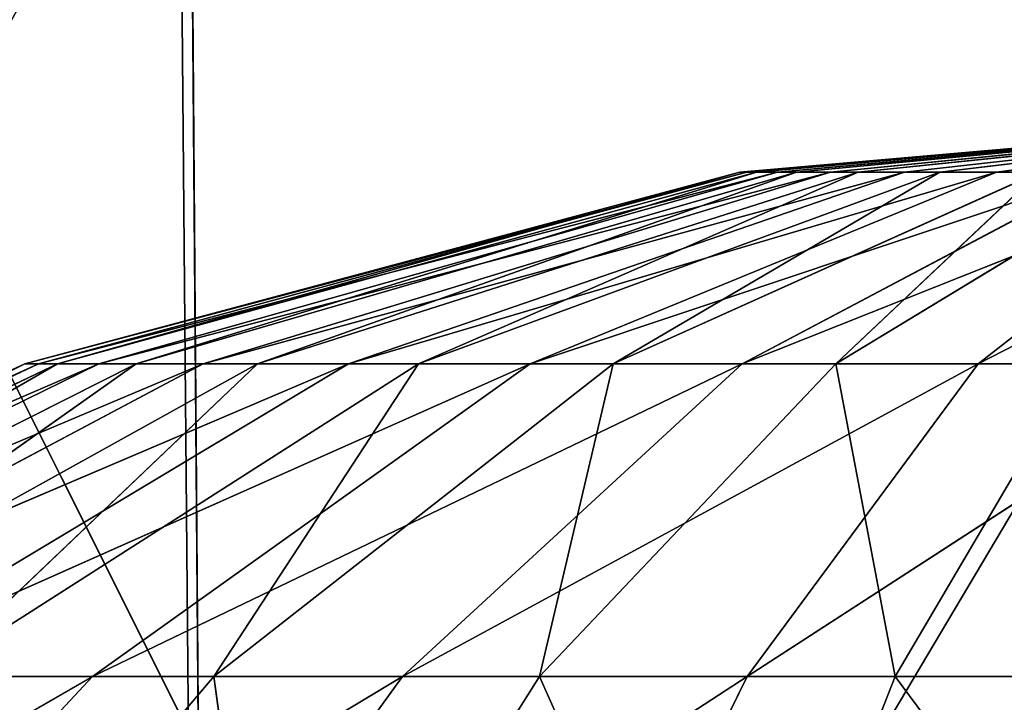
# Model space of a CAD drawing. Extents: x 382 to 531, y 0 to 277.
# Tile 355 of 656: x 453.77 to 455.77, y 79.59 to 80.98. Entities that reach past the tile are written whole.
import ezdxf

# ---------------------------------------------------------------- set-up
doc = ezdxf.new("R2010")
doc.units = 0
doc.header["$LTSCALE"] = 25.4
doc.layers.get('0').update_dxf_attribs({"color": 13, "linetype": 'CONTINUOUS'})

# ---------------------------------------------------------------- blocks, each defined once
blk = doc.blocks.new('NEWPORT-I-KINKIET-8157_STL')
at = {"color": 7}
for p, q in [((-44.1374, 92.0878, 197.5411), (-46.633, 90.6903, 192.5568)), ((-44.1374, 92.0878, 197.5411), (-46.633, 90.6903, 192.5568)), ((-44.1374, 92.0878, 197.5411), (-44.1757, 91.4927, 192.4683)), ((-44.1374, 92.0878, 197.5411), (-44.1757, 91.4927, 192.4683)), ((-44.1757, 64.4143, 195.434), (-44.1374, 65.6962, 199.8378)), ((-44.1757, 64.4143, 195.434), (-44.1374, 65.6962, 199.8378)), ((-44.1374, 65.6962, 199.8378), (-41.5382, 64.1334, 195.4648)), ((-44.1374, 65.6962, 199.8378), (-41.5382, 64.1334, 195.4648))]:
    blk.add_line(p, q, dxfattribs=at)
at = {"color": 250}
for p, q in [((-42.7217, -21.2149, 197.3892), (-42.0819, -19.8423, 198.2515)), ((-42.7217, -21.2149, 197.3892), (-42.0819, -19.8423, 198.2515)), ((-43.4443, -21.493, 197.3892), (-43.0599, -20.0282, 198.2515)), ((-43.4443, -21.493, 197.3892), (-43.0599, -20.0282, 198.2515)), ((-43.0599, -20.0282, 198.2515), (-42.7217, -21.2149, 197.3892)), ((-43.0599, -20.0282, 198.2515), (-42.7217, -21.2149, 197.3892)), ((-44.1056, -21.8956, 197.3892), (-43.9889, -20.3857, 198.2515)), ((-44.1056, -21.8956, 197.3892), (-43.9889, -20.3857, 198.2515)), ((-43.9889, -20.3857, 198.2515), (-43.4443, -21.493, 197.3892)), ((-43.9889, -20.3857, 198.2515), (-43.4443, -21.493, 197.3892)), ((-44.8392, -20.9034, 198.2515), (-44.1056, -21.8956, 197.3892)), ((-44.8392, -20.9034, 198.2515), (-44.1056, -21.8956, 197.3892)), ((-42.7217, -21.2149, 197.3892), (-41.9611, -21.0703, 197.3892)), ((-42.7217, -21.2149, 197.3892), (-41.9611, -21.0703, 197.3892)), ((-43.4443, -21.493, 197.3892), (-42.7217, -21.2149, 197.3892)), ((-43.4443, -21.493, 197.3892), (-42.7217, -21.2149, 197.3892)), ((-42.8419, -22.7177, 196.754), (-42.7217, -21.2149, 197.3892)), ((-42.8419, -22.7177, 196.754), (-42.7217, -21.2149, 197.3892)), ((-42.7217, -21.2149, 197.3892), (-42.3477, -22.5275, 196.754)), ((-42.7217, -21.2149, 197.3892), (-42.3477, -22.5275, 196.754)), ((-44.1056, -21.8956, 197.3892), (-43.4443, -21.493, 197.3892)), ((-44.1056, -21.8956, 197.3892), (-43.4443, -21.493, 197.3892)), ((-43.2943, -22.9931, 196.754), (-43.4443, -21.493, 197.3892)), ((-43.4443, -21.493, 197.3892), (-42.8419, -22.7177, 196.754)), ((-43.2943, -22.9931, 196.754), (-43.4443, -21.493, 197.3892)), ((-43.4443, -21.493, 197.3892), (-42.8419, -22.7177, 196.754)), ((-44.6845, -22.4099, 197.3892), (-44.1056, -21.8956, 197.3892)), ((-44.6845, -22.4099, 197.3892), (-44.1056, -21.8956, 197.3892)), ((-43.6902, -23.3448, 196.754), (-44.1056, -21.8956, 197.3892)), ((-44.1056, -21.8956, 197.3892), (-43.2943, -22.9931, 196.754)), ((-43.6902, -23.3448, 196.754), (-44.1056, -21.8956, 197.3892)), ((-44.1056, -21.8956, 197.3892), (-43.2943, -22.9931, 196.754)), ((-44.0169, -23.7616, 196.754), (-44.6845, -22.4099, 197.3892)), ((-44.6845, -22.4099, 197.3892), (-43.6902, -23.3448, 196.754)), ((-44.0169, -23.7616, 196.754), (-44.6845, -22.4099, 197.3892)), ((-44.6845, -22.4099, 197.3892), (-43.6902, -23.3448, 196.754)), ((-42.8419, -22.7177, 196.754), (-42.3477, -22.5275, 196.754)), ((-42.8419, -22.7177, 196.754), (-42.3477, -22.5275, 196.754)), ((-43.2943, -22.9931, 196.754), (-42.8419, -22.7177, 196.754)), ((-43.2943, -22.9931, 196.754), (-42.8419, -22.7177, 196.754)), ((-42.4297, -24.1625, 196.3649), (-42.8419, -22.7177, 196.754)), ((-42.8419, -22.7177, 196.754), (-42.2001, -24.0226, 196.3649)), ((-42.4297, -24.1625, 196.3649), (-42.8419, -22.7177, 196.754)), ((-42.8419, -22.7177, 196.754), (-42.2001, -24.0226, 196.3649)), ((-43.6902, -23.3448, 196.754), (-43.2943, -22.9931, 196.754)), ((-43.6902, -23.3448, 196.754), (-43.2943, -22.9931, 196.754)), ((-42.6307, -24.341, 196.3649), (-43.2943, -22.9931, 196.754)), ((-43.2943, -22.9931, 196.754), (-42.4297, -24.1625, 196.3649)), ((-42.6307, -24.341, 196.3649), (-43.2943, -22.9931, 196.754)), ((-43.2943, -22.9931, 196.754), (-42.4297, -24.1625, 196.3649)), ((-44.264, -24.23, 196.754), (-45.1622, -23.0192, 197.3892)), ((-45.1622, -23.0192, 197.3892), (-44.0169, -23.7616, 196.754)), ((-45.1622, -23.0192, 197.3892), (-44.0169, -23.7616, 196.754)), ((-44.264, -24.23, 196.754), (-45.1622, -23.0192, 197.3892)), ((-44.0169, -23.7616, 196.754), (-43.6902, -23.3448, 196.754)), ((-44.0169, -23.7616, 196.754), (-43.6902, -23.3448, 196.754)), ((-42.7966, -24.5526, 196.3649), (-43.6902, -23.3448, 196.754)), ((-43.6902, -23.3448, 196.754), (-42.6307, -24.341, 196.3649)), ((-42.7966, -24.5526, 196.3649), (-43.6902, -23.3448, 196.754)), ((-43.6902, -23.3448, 196.754), (-42.6307, -24.341, 196.3649)), ((-45.5234, -23.7041, 197.3892), (-44.4234, -24.735, 196.754)), ((-45.5234, -23.7041, 197.3892), (-44.4234, -24.735, 196.754)), ((-45.5234, -23.7041, 197.3892), (-44.264, -24.23, 196.754)), ((-45.5234, -23.7041, 197.3892), (-44.264, -24.23, 196.754)), ((-44.264, -24.23, 196.754), (-44.0169, -23.7616, 196.754)), ((-44.264, -24.23, 196.754), (-44.0169, -23.7616, 196.754)), ((-42.922, -24.7904, 196.3649), (-44.0169, -23.7616, 196.754)), ((-44.0169, -23.7616, 196.754), (-42.7966, -24.5526, 196.3649)), ((-42.922, -24.7904, 196.3649), (-44.0169, -23.7616, 196.754)), ((-44.0169, -23.7616, 196.754), (-42.7966, -24.5526, 196.3649)), ((-42.6307, -24.341, 196.3649), (-42.4297, -24.1625, 196.3649)), ((-42.6307, -24.341, 196.3649), (-42.4297, -24.1625, 196.3649)), ((-44.4234, -24.735, 196.754), (-44.264, -24.23, 196.754)), ((-44.4234, -24.735, 196.754), (-44.264, -24.23, 196.754)), ((-44.264, -24.23, 196.754), (-42.922, -24.7904, 196.3649)), ((-43.003, -25.0468, 196.3649), (-44.264, -24.23, 196.754)), ((-44.264, -24.23, 196.754), (-42.922, -24.7904, 196.3649)), ((-43.003, -25.0468, 196.3649), (-44.264, -24.23, 196.754)), ((-42.7966, -24.5526, 196.3649), (-42.6307, -24.341, 196.3649)), ((-42.7966, -24.5526, 196.3649), (-42.6307, -24.341, 196.3649)), ((-42.6307, -24.341, 196.3649), (-41.5382, -25.3684, 196.2339)), ((-42.6307, -24.341, 196.3649), (-41.5382, -25.3684, 196.2339)), ((-45.7565, -24.4424, 197.3892), (-44.4902, -25.2604, 196.754)), ((-45.7565, -24.4424, 197.3892), (-44.4902, -25.2604, 196.754)), ((-45.7565, -24.4424, 197.3892), (-44.4234, -24.735, 196.754)), ((-45.7565, -24.4424, 197.3892), (-44.4234, -24.735, 196.754)), ((-42.922, -24.7904, 196.3649), (-42.7966, -24.5526, 196.3649)), ((-42.922, -24.7904, 196.3649), (-42.7966, -24.5526, 196.3649)), ((-42.7966, -24.5526, 196.3649), (-41.5382, -25.3684, 196.2339)), ((-42.7966, -24.5526, 196.3649), (-41.5382, -25.3684, 196.2339)), ((-44.4234, -24.735, 196.754), (-44.4902, -25.2604, 196.754)), ((-44.4234, -24.735, 196.754), (-44.4902, -25.2604, 196.754)), ((-44.4234, -24.735, 196.754), (-43.0369, -25.3135, 196.3649)), ((-44.4234, -24.735, 196.754), (-43.0369, -25.3135, 196.3649)), ((-44.4234, -24.735, 196.754), (-43.003, -25.0468, 196.3649)), ((-44.4234, -24.735, 196.754), (-43.003, -25.0468, 196.3649)), ((-42.922, -24.7904, 196.3649), (-43.003, -25.0468, 196.3649)), ((-42.922, -24.7904, 196.3649), (-43.003, -25.0468, 196.3649)), ((-42.922, -24.7904, 196.3649), (-41.5382, -25.3684, 196.2339)), ((-42.922, -24.7904, 196.3649), (-41.5382, -25.3684, 196.2339)), ((-43.0369, -25.3135, 196.3649), (-43.003, -25.0468, 196.3649)), ((-43.0369, -25.3135, 196.3649), (-43.003, -25.0468, 196.3649)), ((-41.5382, -25.3684, 196.2339), (-43.003, -25.0468, 196.3649)), ((-41.5382, -25.3684, 196.2339), (-43.003, -25.0468, 196.3649)), ((-44.4902, -25.2604, 196.754), (-45.8541, -25.2105, 197.3892)), ((-44.462, -25.7892, 196.754), (-45.8541, -25.2105, 197.3892)), ((-44.4902, -25.2604, 196.754), (-45.8541, -25.2105, 197.3892)), ((-44.462, -25.7892, 196.754), (-45.8541, -25.2105, 197.3892)), ((-43.0369, -25.3135, 196.3649), (-44.4902, -25.2604, 196.754)), ((-43.0226, -25.582, 196.3649), (-44.4902, -25.2604, 196.754)), ((-43.0369, -25.3135, 196.3649), (-44.4902, -25.2604, 196.754)), ((-43.0226, -25.582, 196.3649), (-44.4902, -25.2604, 196.754)), ((-44.462, -25.7892, 196.754), (-44.4902, -25.2604, 196.754)), ((-44.462, -25.7892, 196.754), (-44.4902, -25.2604, 196.754)), ((-43.0226, -25.582, 196.3649), (-43.0369, -25.3135, 196.3649)), ((-43.0369, -25.3135, 196.3649), (-41.5382, -25.3684, 196.2339)), ((-43.0226, -25.582, 196.3649), (-43.0369, -25.3135, 196.3649)), ((-43.0369, -25.3135, 196.3649), (-41.5382, -25.3684, 196.2339)), ((-41.5382, -25.3684, 196.2339), (-43.0226, -25.582, 196.3649)), ((-41.5382, -25.3684, 196.2339), (-43.0226, -25.582, 196.3649)), ((-42.9606, -25.8436, 196.3649), (-41.5382, -25.3684, 196.2339)), ((-42.9606, -25.8436, 196.3649), (-41.5382, -25.3684, 196.2339)), ((-42.8528, -26.09, 196.3649), (-41.5382, -25.3684, 196.2339)), ((-42.8528, -26.09, 196.3649), (-41.5382, -25.3684, 196.2339)), ((-41.5382, -25.3684, 196.2339), (-42.7029, -26.3131, 196.3649)), ((-41.5382, -25.3684, 196.2339), (-42.7029, -26.3131, 196.3649)), ((-42.5154, -26.5059, 196.3649), (-41.5382, -25.3684, 196.2339)), ((-42.5154, -26.5059, 196.3649), (-41.5382, -25.3684, 196.2339)), ((-43.0226, -25.582, 196.3649), (-44.462, -25.7892, 196.754)), ((-43.0226, -25.582, 196.3649), (-44.462, -25.7892, 196.754)), ((-43.0226, -25.582, 196.3649), (-42.9606, -25.8436, 196.3649)), ((-43.0226, -25.582, 196.3649), (-42.9606, -25.8436, 196.3649)), ((-44.462, -25.7892, 196.754), (-45.8129, -25.9837, 197.3892)), ((-44.462, -25.7892, 196.754), (-45.8129, -25.9837, 197.3892)), ((-44.462, -25.7892, 196.754), (-44.3399, -26.3045, 196.754)), ((-44.462, -25.7892, 196.754), (-44.3399, -26.3045, 196.754)), ((-44.462, -25.7892, 196.754), (-42.9606, -25.8436, 196.3649)), ((-44.462, -25.7892, 196.754), (-42.9606, -25.8436, 196.3649)), ((-44.3399, -26.3045, 196.754), (-42.9606, -25.8436, 196.3649)), ((-44.3399, -26.3045, 196.754), (-42.9606, -25.8436, 196.3649)), ((-42.9606, -25.8436, 196.3649), (-42.8528, -26.09, 196.3649)), ((-42.9606, -25.8436, 196.3649), (-42.8528, -26.09, 196.3649)), ((-45.8129, -25.9837, 197.3892), (-44.3399, -26.3045, 196.754)), ((-45.8129, -25.9837, 197.3892), (-44.3399, -26.3045, 196.754)), ((-44.3399, -26.3045, 196.754), (-42.8528, -26.09, 196.3649)), ((-44.3399, -26.3045, 196.754), (-42.8528, -26.09, 196.3649)), ((-44.1277, -26.7897, 196.754), (-42.8528, -26.09, 196.3649)), ((-44.1277, -26.7897, 196.754), (-42.8528, -26.09, 196.3649)), ((-42.8528, -26.09, 196.3649), (-42.7029, -26.3131, 196.3649)), ((-42.8528, -26.09, 196.3649), (-42.7029, -26.3131, 196.3649)), ((-45.6343, -26.737, 197.3892), (-44.3399, -26.3045, 196.754)), ((-45.6343, -26.737, 197.3892), (-44.3399, -26.3045, 196.754)), ((-44.3399, -26.3045, 196.754), (-44.1277, -26.7897, 196.754)), ((-44.3399, -26.3045, 196.754), (-44.1277, -26.7897, 196.754)), ((-44.1277, -26.7897, 196.754), (-42.7029, -26.3131, 196.3649)), ((-44.1277, -26.7897, 196.754), (-42.7029, -26.3131, 196.3649)), ((-42.7029, -26.3131, 196.3649), (-43.8323, -27.2293, 196.754)), ((-42.7029, -26.3131, 196.3649), (-43.8323, -27.2293, 196.754)), ((-42.7029, -26.3131, 196.3649), (-42.5154, -26.5059, 196.3649)), ((-42.7029, -26.3131, 196.3649), (-42.5154, -26.5059, 196.3649)), ((-43.8323, -27.2293, 196.754), (-42.5154, -26.5059, 196.3649)), ((-43.8323, -27.2293, 196.754), (-42.5154, -26.5059, 196.3649)), ((-43.4631, -27.609, 196.754), (-42.5154, -26.5059, 196.3649)), ((-43.4631, -27.609, 196.754), (-42.5154, -26.5059, 196.3649)), ((-42.2966, -26.6621, 196.3649), (-42.5154, -26.5059, 196.3649)), ((-42.2966, -26.6621, 196.3649), (-42.5154, -26.5059, 196.3649)), ((-42.2966, -26.6621, 196.3649), (-43.4631, -27.609, 196.754)), ((-42.2966, -26.6621, 196.3649), (-43.4631, -27.609, 196.754)), ((-43.0321, -27.9167, 196.754), (-42.2966, -26.6621, 196.3649)), ((-43.0321, -27.9167, 196.754), (-42.2966, -26.6621, 196.3649)), ((-45.6343, -26.737, 197.3892), (-44.1277, -26.7897, 196.754)), ((-45.6343, -26.737, 197.3892), (-44.1277, -26.7897, 196.754)), ((-42.0534, -26.7768, 196.3649), (-43.0321, -27.9167, 196.754)), ((-42.0534, -26.7768, 196.3649), (-43.0321, -27.9167, 196.754)), ((-42.0534, -26.7768, 196.3649), (-42.5531, -28.1425, 196.754)), ((-42.0534, -26.7768, 196.3649), (-42.5531, -28.1425, 196.754)), ((-45.3241, -27.4465, 197.3892), (-44.1277, -26.7897, 196.754)), ((-45.3241, -27.4465, 197.3892), (-44.1277, -26.7897, 196.754)), ((-44.1277, -26.7897, 196.754), (-43.8323, -27.2293, 196.754)), ((-44.1277, -26.7897, 196.754), (-43.8323, -27.2293, 196.754)), ((-42.5531, -28.1425, 196.754), (-41.7937, -26.8461, 196.3649)), ((-42.5531, -28.1425, 196.754), (-41.7937, -26.8461, 196.3649)), ((-45.3241, -27.4465, 197.3892), (-43.8323, -27.2293, 196.754)), ((-45.3241, -27.4465, 197.3892), (-43.8323, -27.2293, 196.754)), ((-43.8323, -27.2293, 196.754), (-44.8922, -28.0891, 197.3892)), ((-43.8323, -27.2293, 196.754), (-44.8922, -28.0891, 197.3892)), ((-43.8323, -27.2293, 196.754), (-43.4631, -27.609, 196.754)), ((-43.8323, -27.2293, 196.754), (-43.4631, -27.609, 196.754)), ((-44.8922, -28.0891, 197.3892), (-43.4631, -27.609, 196.754)), ((-44.8922, -28.0891, 197.3892), (-43.4631, -27.609, 196.754)), ((-44.3525, -28.6442, 197.3892), (-43.4631, -27.609, 196.754)), ((-44.3525, -28.6442, 197.3892), (-43.4631, -27.609, 196.754)), ((-43.0321, -27.9167, 196.754), (-43.4631, -27.609, 196.754)), ((-43.0321, -27.9167, 196.754), (-43.4631, -27.609, 196.754)), ((-43.0321, -27.9167, 196.754), (-44.3525, -28.6442, 197.3892)), ((-43.0321, -27.9167, 196.754), (-44.3525, -28.6442, 197.3892)), ((-43.7224, -29.0941, 197.3892), (-43.0321, -27.9167, 196.754)), ((-43.7224, -29.0941, 197.3892), (-43.0321, -27.9167, 196.754)), ((-42.5531, -28.1425, 196.754), (-43.0321, -27.9167, 196.754)), ((-42.5531, -28.1425, 196.754), (-43.0321, -27.9167, 196.754)), ((-44.8922, -28.0891, 197.3892), (-44.3525, -28.6442, 197.3892)), ((-44.8922, -28.0891, 197.3892), (-44.3525, -28.6442, 197.3892)), ((-42.5531, -28.1425, 196.754), (-43.7224, -29.0941, 197.3892)), ((-42.5531, -28.1425, 196.754), (-43.7224, -29.0941, 197.3892)), ((-42.5531, -28.1425, 196.754), (-43.022, -29.4242, 197.3892)), ((-42.5531, -28.1425, 196.754), (-43.022, -29.4242, 197.3892)), ((-42.5531, -28.1425, 196.754), (-42.0414, -28.2792, 196.754)), ((-42.5531, -28.1425, 196.754), (-42.0414, -28.2792, 196.754)), ((-43.022, -29.4242, 197.3892), (-42.0414, -28.2792, 196.754)), ((-43.022, -29.4242, 197.3892), (-42.0414, -28.2792, 196.754)), ((-45.8506, -28.8664, 198.2515), (-44.3525, -28.6442, 197.3892)), ((-45.8506, -28.8664, 198.2515), (-44.3525, -28.6442, 197.3892)), ((-45.1567, -29.5802, 198.2515), (-44.3525, -28.6442, 197.3892)), ((-45.1567, -29.5802, 198.2515), (-44.3525, -28.6442, 197.3892)), ((-43.7224, -29.0941, 197.3892), (-44.3525, -28.6442, 197.3892)), ((-43.7224, -29.0941, 197.3892), (-44.3525, -28.6442, 197.3892)), ((-43.7224, -29.0941, 197.3892), (-45.1567, -29.5802, 198.2515)), ((-43.7224, -29.0941, 197.3892), (-45.1567, -29.5802, 198.2515)), ((-44.3464, -30.1587, 198.2515), (-43.7224, -29.0941, 197.3892)), ((-44.3464, -30.1587, 198.2515), (-43.7224, -29.0941, 197.3892)), ((-43.022, -29.4242, 197.3892), (-43.7224, -29.0941, 197.3892)), ((-43.022, -29.4242, 197.3892), (-43.7224, -29.0941, 197.3892)), ((-43.022, -29.4242, 197.3892), (-44.3464, -30.1587, 198.2515)), ((-43.022, -29.4242, 197.3892), (-44.3464, -30.1587, 198.2515)), ((-43.022, -29.4242, 197.3892), (-43.446, -30.5831, 198.2515)), ((-43.022, -29.4242, 197.3892), (-43.446, -30.5831, 198.2515)), ((-43.022, -29.4242, 197.3892), (-42.2739, -29.624, 197.3892)), ((-43.022, -29.4242, 197.3892), (-42.2739, -29.624, 197.3892))]:
    blk.add_line(p, q, dxfattribs=at)
at = {"color": 7}
mesh = blk.add_polyface(dxfattribs=at)
corners = [(-44.1374, 92.0878, 197.5411), (-41.5382, 92.3606, 197.5172), (-44.1757, 91.4927, 192.4683)]
mesh.append_faces([[corners[k] for k in face] for face in [(0, 1, 2)]], dxfattribs={"color": 7})
mesh = blk.add_polyface(dxfattribs=at)
corners = [(-41.5382, 92.3606, 197.5172), (-41.5382, 91.7722, 192.4374), (-44.1757, 91.4927, 192.4683)]
mesh.append_faces([[corners[k] for k in face] for face in [(0, 1, 2)]], dxfattribs={"color": 7})
mesh = blk.add_polyface(dxfattribs=at)
corners = [(-46.559, 91.3051, 197.6096), (-44.1374, 92.0878, 197.5411), (-46.633, 90.6903, 192.5568)]
mesh.append_faces([[corners[k] for k in face] for face in [(0, 1, 2)]], dxfattribs={"color": 7})
mesh = blk.add_polyface(dxfattribs=at)
corners = [(-44.1374, 92.0878, 197.5411), (-44.1757, 91.4927, 192.4683), (-46.633, 90.6903, 192.5568)]
mesh.append_faces([[corners[k] for k in face] for face in [(0, 1, 2)]], dxfattribs={"color": 7})
mesh = blk.add_polyface(dxfattribs=at)
corners = [(-46.559, 66.4811, 199.7694), (-46.633, 65.2196, 195.3458), (-44.1757, 64.4143, 195.434)]
mesh.append_faces([[corners[k] for k in face] for face in [(0, 1, 2)]], dxfattribs={"color": 7})
mesh = blk.add_polyface(dxfattribs=at)
corners = [(-44.1374, 65.6962, 199.8378), (-46.559, 66.4811, 199.7694), (-44.1757, 64.4143, 195.434)]
mesh.append_faces([[corners[k] for k in face] for face in [(0, 1, 2)]], dxfattribs={"color": 7})
mesh = blk.add_polyface(dxfattribs=at)
corners = [(-44.1374, 65.6962, 199.8378), (-44.1757, 64.4143, 195.434), (-41.5382, 64.1334, 195.4648)]
mesh.append_faces([[corners[k] for k in face] for face in [(0, 1, 2)]], dxfattribs={"color": 7})
mesh = blk.add_polyface(dxfattribs=at)
corners = [(-41.5382, 65.4224, 199.8616), (-44.1374, 65.6962, 199.8378), (-41.5382, 64.1334, 195.4648)]
mesh.append_faces([[corners[k] for k in face] for face in [(0, 1, 2)]], dxfattribs={"color": 7})
at = {"color": 250}
mesh = blk.add_polyface(dxfattribs=at)
corners = [(-42.0819, -19.8423, 198.2515), (-42.7217, -21.2149, 197.3892), (-43.0599, -20.0282, 198.2515)]
mesh.append_faces([[corners[k] for k in face] for face in [(0, 1, 2)]], dxfattribs={"color": 250})
mesh = blk.add_polyface(dxfattribs=at)
corners = [(-41.9611, -21.0703, 197.3892), (-42.7217, -21.2149, 197.3892), (-42.0819, -19.8423, 198.2515)]
mesh.append_faces([[corners[k] for k in face] for face in [(0, 1, 2)]], dxfattribs={"color": 250})
mesh = blk.add_polyface(dxfattribs=at)
corners = [(-43.0599, -20.0282, 198.2515), (-43.4443, -21.493, 197.3892), (-43.9889, -20.3857, 198.2515)]
mesh.append_faces([[corners[k] for k in face] for face in [(0, 1, 2)]], dxfattribs={"color": 250})
mesh = blk.add_polyface(dxfattribs=at)
corners = [(-42.7217, -21.2149, 197.3892), (-43.4443, -21.493, 197.3892), (-43.0599, -20.0282, 198.2515)]
mesh.append_faces([[corners[k] for k in face] for face in [(0, 1, 2)]], dxfattribs={"color": 250})
mesh = blk.add_polyface(dxfattribs=at)
corners = [(-43.9889, -20.3857, 198.2515), (-44.1056, -21.8956, 197.3892), (-44.8392, -20.9034, 198.2515)]
mesh.append_faces([[corners[k] for k in face] for face in [(0, 1, 2)]], dxfattribs={"color": 250})
mesh = blk.add_polyface(dxfattribs=at)
corners = [(-43.4443, -21.493, 197.3892), (-44.1056, -21.8956, 197.3892), (-43.9889, -20.3857, 198.2515)]
mesh.append_faces([[corners[k] for k in face] for face in [(0, 1, 2)]], dxfattribs={"color": 250})
mesh = blk.add_polyface(dxfattribs=at)
corners = [(-44.1056, -21.8956, 197.3892), (-44.6845, -22.4099, 197.3892), (-44.8392, -20.9034, 198.2515)]
mesh.append_faces([[corners[k] for k in face] for face in [(0, 1, 2)]], dxfattribs={"color": 250})
mesh = blk.add_polyface(dxfattribs=at)
corners = [(-41.9611, -21.0703, 197.3892), (-42.3477, -22.5275, 196.754), (-42.7217, -21.2149, 197.3892)]
mesh.append_faces([[corners[k] for k in face] for face in [(0, 1, 2)]], dxfattribs={"color": 250})
mesh = blk.add_polyface(dxfattribs=at)
corners = [(-42.7217, -21.2149, 197.3892), (-42.8419, -22.7177, 196.754), (-43.4443, -21.493, 197.3892)]
mesh.append_faces([[corners[k] for k in face] for face in [(0, 1, 2)]], dxfattribs={"color": 250})
mesh = blk.add_polyface(dxfattribs=at)
corners = [(-42.3477, -22.5275, 196.754), (-42.8419, -22.7177, 196.754), (-42.7217, -21.2149, 197.3892)]
mesh.append_faces([[corners[k] for k in face] for face in [(0, 1, 2)]], dxfattribs={"color": 250})
mesh = blk.add_polyface(dxfattribs=at)
corners = [(-43.2943, -22.9931, 196.754), (-44.1056, -21.8956, 197.3892), (-43.4443, -21.493, 197.3892)]
mesh.append_faces([[corners[k] for k in face] for face in [(0, 1, 2)]], dxfattribs={"color": 250})
mesh = blk.add_polyface(dxfattribs=at)
corners = [(-42.8419, -22.7177, 196.754), (-43.2943, -22.9931, 196.754), (-43.4443, -21.493, 197.3892)]
mesh.append_faces([[corners[k] for k in face] for face in [(0, 1, 2)]], dxfattribs={"color": 250})
mesh = blk.add_polyface(dxfattribs=at)
corners = [(-43.6902, -23.3448, 196.754), (-44.6845, -22.4099, 197.3892), (-44.1056, -21.8956, 197.3892)]
mesh.append_faces([[corners[k] for k in face] for face in [(0, 1, 2)]], dxfattribs={"color": 250})
mesh = blk.add_polyface(dxfattribs=at)
corners = [(-43.2943, -22.9931, 196.754), (-43.6902, -23.3448, 196.754), (-44.1056, -21.8956, 197.3892)]
mesh.append_faces([[corners[k] for k in face] for face in [(0, 1, 2)]], dxfattribs={"color": 250})
mesh = blk.add_polyface(dxfattribs=at)
corners = [(-44.0169, -23.7616, 196.754), (-45.1622, -23.0192, 197.3892), (-44.6845, -22.4099, 197.3892)]
mesh.append_faces([[corners[k] for k in face] for face in [(0, 1, 2)]], dxfattribs={"color": 250})
mesh = blk.add_polyface(dxfattribs=at)
corners = [(-43.6902, -23.3448, 196.754), (-44.0169, -23.7616, 196.754), (-44.6845, -22.4099, 197.3892)]
mesh.append_faces([[corners[k] for k in face] for face in [(0, 1, 2)]], dxfattribs={"color": 250})
mesh = blk.add_polyface(dxfattribs=at)
corners = [(-42.2001, -24.0226, 196.3649), (-42.8419, -22.7177, 196.754), (-42.3477, -22.5275, 196.754)]
mesh.append_faces([[corners[k] for k in face] for face in [(0, 1, 2)]], dxfattribs={"color": 250})
mesh = blk.add_polyface(dxfattribs=at)
corners = [(-42.4297, -24.1625, 196.3649), (-43.2943, -22.9931, 196.754), (-42.8419, -22.7177, 196.754)]
mesh.append_faces([[corners[k] for k in face] for face in [(0, 1, 2)]], dxfattribs={"color": 250})
mesh = blk.add_polyface(dxfattribs=at)
corners = [(-42.2001, -24.0226, 196.3649), (-42.4297, -24.1625, 196.3649), (-42.8419, -22.7177, 196.754)]
mesh.append_faces([[corners[k] for k in face] for face in [(0, 1, 2)]], dxfattribs={"color": 250})
mesh = blk.add_polyface(dxfattribs=at)
corners = [(-42.6307, -24.341, 196.3649), (-43.6902, -23.3448, 196.754), (-43.2943, -22.9931, 196.754)]
mesh.append_faces([[corners[k] for k in face] for face in [(0, 1, 2)]], dxfattribs={"color": 250})
mesh = blk.add_polyface(dxfattribs=at)
corners = [(-42.4297, -24.1625, 196.3649), (-42.6307, -24.341, 196.3649), (-43.2943, -22.9931, 196.754)]
mesh.append_faces([[corners[k] for k in face] for face in [(0, 1, 2)]], dxfattribs={"color": 250})
mesh = blk.add_polyface(dxfattribs=at)
corners = [(-44.264, -24.23, 196.754), (-45.5234, -23.7041, 197.3892), (-45.1622, -23.0192, 197.3892)]
mesh.append_faces([[corners[k] for k in face] for face in [(0, 1, 2)]], dxfattribs={"color": 250})
mesh = blk.add_polyface(dxfattribs=at)
corners = [(-44.0169, -23.7616, 196.754), (-44.264, -24.23, 196.754), (-45.1622, -23.0192, 197.3892)]
mesh.append_faces([[corners[k] for k in face] for face in [(0, 1, 2)]], dxfattribs={"color": 250})
mesh = blk.add_polyface(dxfattribs=at)
corners = [(-42.7966, -24.5526, 196.3649), (-44.0169, -23.7616, 196.754), (-43.6902, -23.3448, 196.754)]
mesh.append_faces([[corners[k] for k in face] for face in [(0, 1, 2)]], dxfattribs={"color": 250})
mesh = blk.add_polyface(dxfattribs=at)
corners = [(-42.6307, -24.341, 196.3649), (-42.7966, -24.5526, 196.3649), (-43.6902, -23.3448, 196.754)]
mesh.append_faces([[corners[k] for k in face] for face in [(0, 1, 2)]], dxfattribs={"color": 250})
mesh = blk.add_polyface(dxfattribs=at)
corners = [(-44.4234, -24.735, 196.754), (-45.7565, -24.4424, 197.3892), (-45.5234, -23.7041, 197.3892)]
mesh.append_faces([[corners[k] for k in face] for face in [(0, 1, 2)]], dxfattribs={"color": 250})
mesh = blk.add_polyface(dxfattribs=at)
corners = [(-44.264, -24.23, 196.754), (-44.4234, -24.735, 196.754), (-45.5234, -23.7041, 197.3892)]
mesh.append_faces([[corners[k] for k in face] for face in [(0, 1, 2)]], dxfattribs={"color": 250})
mesh = blk.add_polyface(dxfattribs=at)
corners = [(-42.922, -24.7904, 196.3649), (-44.264, -24.23, 196.754), (-44.0169, -23.7616, 196.754)]
mesh.append_faces([[corners[k] for k in face] for face in [(0, 1, 2)]], dxfattribs={"color": 250})
mesh = blk.add_polyface(dxfattribs=at)
corners = [(-42.7966, -24.5526, 196.3649), (-42.922, -24.7904, 196.3649), (-44.0169, -23.7616, 196.754)]
mesh.append_faces([[corners[k] for k in face] for face in [(0, 1, 2)]], dxfattribs={"color": 250})
mesh = blk.add_polyface(dxfattribs=at)
corners = [(-41.5382, -25.3684, 196.2339), (-42.6307, -24.341, 196.3649), (-42.4297, -24.1625, 196.3649)]
mesh.append_faces([[corners[k] for k in face] for face in [(0, 1, 2)]], dxfattribs={"color": 250})
mesh = blk.add_polyface(dxfattribs=at)
corners = [(-43.003, -25.0468, 196.3649), (-44.4234, -24.735, 196.754), (-44.264, -24.23, 196.754)]
mesh.append_faces([[corners[k] for k in face] for face in [(0, 1, 2)]], dxfattribs={"color": 250})
mesh = blk.add_polyface(dxfattribs=at)
corners = [(-42.922, -24.7904, 196.3649), (-43.003, -25.0468, 196.3649), (-44.264, -24.23, 196.754)]
mesh.append_faces([[corners[k] for k in face] for face in [(0, 1, 2)]], dxfattribs={"color": 250})
mesh = blk.add_polyface(dxfattribs=at)
corners = [(-41.5382, -25.3684, 196.2339), (-42.7966, -24.5526, 196.3649), (-42.6307, -24.341, 196.3649)]
mesh.append_faces([[corners[k] for k in face] for face in [(0, 1, 2)]], dxfattribs={"color": 250})
mesh = blk.add_polyface(dxfattribs=at)
corners = [(-44.4902, -25.2604, 196.754), (-45.8541, -25.2105, 197.3892), (-45.7565, -24.4424, 197.3892)]
mesh.append_faces([[corners[k] for k in face] for face in [(0, 1, 2)]], dxfattribs={"color": 250})
mesh = blk.add_polyface(dxfattribs=at)
corners = [(-44.4234, -24.735, 196.754), (-44.4902, -25.2604, 196.754), (-45.7565, -24.4424, 197.3892)]
mesh.append_faces([[corners[k] for k in face] for face in [(0, 1, 2)]], dxfattribs={"color": 250})
mesh = blk.add_polyface(dxfattribs=at)
corners = [(-41.5382, -25.3684, 196.2339), (-42.922, -24.7904, 196.3649), (-42.7966, -24.5526, 196.3649)]
mesh.append_faces([[corners[k] for k in face] for face in [(0, 1, 2)]], dxfattribs={"color": 250})
mesh = blk.add_polyface(dxfattribs=at)
corners = [(-43.0369, -25.3135, 196.3649), (-44.4902, -25.2604, 196.754), (-44.4234, -24.735, 196.754)]
mesh.append_faces([[corners[k] for k in face] for face in [(0, 1, 2)]], dxfattribs={"color": 250})
mesh = blk.add_polyface(dxfattribs=at)
corners = [(-43.003, -25.0468, 196.3649), (-43.0369, -25.3135, 196.3649), (-44.4234, -24.735, 196.754)]
mesh.append_faces([[corners[k] for k in face] for face in [(0, 1, 2)]], dxfattribs={"color": 250})
mesh = blk.add_polyface(dxfattribs=at)
corners = [(-41.5382, -25.3684, 196.2339), (-43.003, -25.0468, 196.3649), (-42.922, -24.7904, 196.3649)]
mesh.append_faces([[corners[k] for k in face] for face in [(0, 1, 2)]], dxfattribs={"color": 250})
mesh = blk.add_polyface(dxfattribs=at)
corners = [(-41.5382, -25.3684, 196.2339), (-43.0369, -25.3135, 196.3649), (-43.003, -25.0468, 196.3649)]
mesh.append_faces([[corners[k] for k in face] for face in [(0, 1, 2)]], dxfattribs={"color": 250})
mesh = blk.add_polyface(dxfattribs=at)
corners = [(-44.462, -25.7892, 196.754), (-45.8541, -25.2105, 197.3892), (-44.4902, -25.2604, 196.754)]
mesh.append_faces([[corners[k] for k in face] for face in [(0, 1, 2)]], dxfattribs={"color": 250})
mesh = blk.add_polyface(dxfattribs=at)
corners = [(-44.462, -25.7892, 196.754), (-45.8129, -25.9837, 197.3892), (-45.8541, -25.2105, 197.3892)]
mesh.append_faces([[corners[k] for k in face] for face in [(0, 1, 2)]], dxfattribs={"color": 250})
mesh = blk.add_polyface(dxfattribs=at)
corners = [(-43.0226, -25.582, 196.3649), (-44.4902, -25.2604, 196.754), (-43.0369, -25.3135, 196.3649)]
mesh.append_faces([[corners[k] for k in face] for face in [(0, 1, 2)]], dxfattribs={"color": 250})
mesh = blk.add_polyface(dxfattribs=at)
corners = [(-43.0226, -25.582, 196.3649), (-44.462, -25.7892, 196.754), (-44.4902, -25.2604, 196.754)]
mesh.append_faces([[corners[k] for k in face] for face in [(0, 1, 2)]], dxfattribs={"color": 250})
mesh = blk.add_polyface(dxfattribs=at)
corners = [(-41.5382, -25.3684, 196.2339), (-43.0226, -25.582, 196.3649), (-43.0369, -25.3135, 196.3649)]
mesh.append_faces([[corners[k] for k in face] for face in [(0, 1, 2)]], dxfattribs={"color": 250})
mesh = blk.add_polyface(dxfattribs=at)
corners = [(-41.5382, -25.3684, 196.2339), (-42.9606, -25.8436, 196.3649), (-43.0226, -25.582, 196.3649)]
mesh.append_faces([[corners[k] for k in face] for face in [(0, 1, 2)]], dxfattribs={"color": 250})
mesh = blk.add_polyface(dxfattribs=at)
corners = [(-41.5382, -25.3684, 196.2339), (-42.8528, -26.09, 196.3649), (-42.9606, -25.8436, 196.3649)]
mesh.append_faces([[corners[k] for k in face] for face in [(0, 1, 2)]], dxfattribs={"color": 250})
mesh = blk.add_polyface(dxfattribs=at)
corners = [(-41.5382, -25.3684, 196.2339), (-42.7029, -26.3131, 196.3649), (-42.8528, -26.09, 196.3649)]
mesh.append_faces([[corners[k] for k in face] for face in [(0, 1, 2)]], dxfattribs={"color": 250})
mesh = blk.add_polyface(dxfattribs=at)
corners = [(-41.5382, -25.3684, 196.2339), (-42.5154, -26.5059, 196.3649), (-42.7029, -26.3131, 196.3649)]
mesh.append_faces([[corners[k] for k in face] for face in [(0, 1, 2)]], dxfattribs={"color": 250})
mesh = blk.add_polyface(dxfattribs=at)
corners = [(-41.5382, -25.3684, 196.2339), (-42.2966, -26.6621, 196.3649), (-42.5154, -26.5059, 196.3649)]
mesh.append_faces([[corners[k] for k in face] for face in [(0, 1, 2)]], dxfattribs={"color": 250})
mesh = blk.add_polyface(dxfattribs=at)
corners = [(-42.9606, -25.8436, 196.3649), (-44.462, -25.7892, 196.754), (-43.0226, -25.582, 196.3649)]
mesh.append_faces([[corners[k] for k in face] for face in [(0, 1, 2)]], dxfattribs={"color": 250})
mesh = blk.add_polyface(dxfattribs=at)
corners = [(-44.3399, -26.3045, 196.754), (-45.8129, -25.9837, 197.3892), (-44.462, -25.7892, 196.754)]
mesh.append_faces([[corners[k] for k in face] for face in [(0, 1, 2)]], dxfattribs={"color": 250})
mesh = blk.add_polyface(dxfattribs=at)
corners = [(-42.9606, -25.8436, 196.3649), (-44.3399, -26.3045, 196.754), (-44.462, -25.7892, 196.754)]
mesh.append_faces([[corners[k] for k in face] for face in [(0, 1, 2)]], dxfattribs={"color": 250})
mesh = blk.add_polyface(dxfattribs=at)
corners = [(-42.8528, -26.09, 196.3649), (-44.3399, -26.3045, 196.754), (-42.9606, -25.8436, 196.3649)]
mesh.append_faces([[corners[k] for k in face] for face in [(0, 1, 2)]], dxfattribs={"color": 250})
mesh = blk.add_polyface(dxfattribs=at)
corners = [(-44.3399, -26.3045, 196.754), (-45.6343, -26.737, 197.3892), (-45.8129, -25.9837, 197.3892)]
mesh.append_faces([[corners[k] for k in face] for face in [(0, 1, 2)]], dxfattribs={"color": 250})
mesh = blk.add_polyface(dxfattribs=at)
corners = [(-42.8528, -26.09, 196.3649), (-44.1277, -26.7897, 196.754), (-44.3399, -26.3045, 196.754)]
mesh.append_faces([[corners[k] for k in face] for face in [(0, 1, 2)]], dxfattribs={"color": 250})
mesh = blk.add_polyface(dxfattribs=at)
corners = [(-42.7029, -26.3131, 196.3649), (-44.1277, -26.7897, 196.754), (-42.8528, -26.09, 196.3649)]
mesh.append_faces([[corners[k] for k in face] for face in [(0, 1, 2)]], dxfattribs={"color": 250})
mesh = blk.add_polyface(dxfattribs=at)
corners = [(-44.1277, -26.7897, 196.754), (-45.6343, -26.737, 197.3892), (-44.3399, -26.3045, 196.754)]
mesh.append_faces([[corners[k] for k in face] for face in [(0, 1, 2)]], dxfattribs={"color": 250})
mesh = blk.add_polyface(dxfattribs=at)
corners = [(-42.7029, -26.3131, 196.3649), (-43.8323, -27.2293, 196.754), (-44.1277, -26.7897, 196.754)]
mesh.append_faces([[corners[k] for k in face] for face in [(0, 1, 2)]], dxfattribs={"color": 250})
mesh = blk.add_polyface(dxfattribs=at)
corners = [(-42.5154, -26.5059, 196.3649), (-43.8323, -27.2293, 196.754), (-42.7029, -26.3131, 196.3649)]
mesh.append_faces([[corners[k] for k in face] for face in [(0, 1, 2)]], dxfattribs={"color": 250})
mesh = blk.add_polyface(dxfattribs=at)
corners = [(-42.5154, -26.5059, 196.3649), (-43.4631, -27.609, 196.754), (-43.8323, -27.2293, 196.754)]
mesh.append_faces([[corners[k] for k in face] for face in [(0, 1, 2)]], dxfattribs={"color": 250})
mesh = blk.add_polyface(dxfattribs=at)
corners = [(-42.2966, -26.6621, 196.3649), (-43.4631, -27.609, 196.754), (-42.5154, -26.5059, 196.3649)]
mesh.append_faces([[corners[k] for k in face] for face in [(0, 1, 2)]], dxfattribs={"color": 250})
mesh = blk.add_polyface(dxfattribs=at)
corners = [(-42.2966, -26.6621, 196.3649), (-43.0321, -27.9167, 196.754), (-43.4631, -27.609, 196.754)]
mesh.append_faces([[corners[k] for k in face] for face in [(0, 1, 2)]], dxfattribs={"color": 250})
mesh = blk.add_polyface(dxfattribs=at)
corners = [(-42.0534, -26.7768, 196.3649), (-43.0321, -27.9167, 196.754), (-42.2966, -26.6621, 196.3649)]
mesh.append_faces([[corners[k] for k in face] for face in [(0, 1, 2)]], dxfattribs={"color": 250})
mesh = blk.add_polyface(dxfattribs=at)
corners = [(-44.1277, -26.7897, 196.754), (-45.3241, -27.4465, 197.3892), (-45.6343, -26.737, 197.3892)]
mesh.append_faces([[corners[k] for k in face] for face in [(0, 1, 2)]], dxfattribs={"color": 250})
mesh = blk.add_polyface(dxfattribs=at)
corners = [(-42.0534, -26.7768, 196.3649), (-42.5531, -28.1425, 196.754), (-43.0321, -27.9167, 196.754)]
mesh.append_faces([[corners[k] for k in face] for face in [(0, 1, 2)]], dxfattribs={"color": 250})
mesh = blk.add_polyface(dxfattribs=at)
corners = [(-41.7937, -26.8461, 196.3649), (-42.5531, -28.1425, 196.754), (-42.0534, -26.7768, 196.3649)]
mesh.append_faces([[corners[k] for k in face] for face in [(0, 1, 2)]], dxfattribs={"color": 250})
mesh = blk.add_polyface(dxfattribs=at)
corners = [(-43.8323, -27.2293, 196.754), (-45.3241, -27.4465, 197.3892), (-44.1277, -26.7897, 196.754)]
mesh.append_faces([[corners[k] for k in face] for face in [(0, 1, 2)]], dxfattribs={"color": 250})
mesh = blk.add_polyface(dxfattribs=at)
corners = [(-41.7937, -26.8461, 196.3649), (-42.0414, -28.2792, 196.754), (-42.5531, -28.1425, 196.754)]
mesh.append_faces([[corners[k] for k in face] for face in [(0, 1, 2)]], dxfattribs={"color": 250})
mesh = blk.add_polyface(dxfattribs=at)
corners = [(-43.8323, -27.2293, 196.754), (-44.8922, -28.0891, 197.3892), (-45.3241, -27.4465, 197.3892)]
mesh.append_faces([[corners[k] for k in face] for face in [(0, 1, 2)]], dxfattribs={"color": 250})
mesh = blk.add_polyface(dxfattribs=at)
corners = [(-43.4631, -27.609, 196.754), (-44.8922, -28.0891, 197.3892), (-43.8323, -27.2293, 196.754)]
mesh.append_faces([[corners[k] for k in face] for face in [(0, 1, 2)]], dxfattribs={"color": 250})
mesh = blk.add_polyface(dxfattribs=at)
corners = [(-43.4631, -27.609, 196.754), (-44.3525, -28.6442, 197.3892), (-44.8922, -28.0891, 197.3892)]
mesh.append_faces([[corners[k] for k in face] for face in [(0, 1, 2)]], dxfattribs={"color": 250})
mesh = blk.add_polyface(dxfattribs=at)
corners = [(-43.0321, -27.9167, 196.754), (-44.3525, -28.6442, 197.3892), (-43.4631, -27.609, 196.754)]
mesh.append_faces([[corners[k] for k in face] for face in [(0, 1, 2)]], dxfattribs={"color": 250})
mesh = blk.add_polyface(dxfattribs=at)
corners = [(-43.0321, -27.9167, 196.754), (-43.7224, -29.0941, 197.3892), (-44.3525, -28.6442, 197.3892)]
mesh.append_faces([[corners[k] for k in face] for face in [(0, 1, 2)]], dxfattribs={"color": 250})
mesh = blk.add_polyface(dxfattribs=at)
corners = [(-42.5531, -28.1425, 196.754), (-43.7224, -29.0941, 197.3892), (-43.0321, -27.9167, 196.754)]
mesh.append_faces([[corners[k] for k in face] for face in [(0, 1, 2)]], dxfattribs={"color": 250})
mesh = blk.add_polyface(dxfattribs=at)
corners = [(-44.3525, -28.6442, 197.3892), (-45.8506, -28.8664, 198.2515), (-44.8922, -28.0891, 197.3892)]
mesh.append_faces([[corners[k] for k in face] for face in [(0, 1, 2)]], dxfattribs={"color": 250})
mesh = blk.add_polyface(dxfattribs=at)
corners = [(-42.5531, -28.1425, 196.754), (-43.022, -29.4242, 197.3892), (-43.7224, -29.0941, 197.3892)]
mesh.append_faces([[corners[k] for k in face] for face in [(0, 1, 2)]], dxfattribs={"color": 250})
mesh = blk.add_polyface(dxfattribs=at)
corners = [(-42.0414, -28.2792, 196.754), (-43.022, -29.4242, 197.3892), (-42.5531, -28.1425, 196.754)]
mesh.append_faces([[corners[k] for k in face] for face in [(0, 1, 2)]], dxfattribs={"color": 250})
mesh = blk.add_polyface(dxfattribs=at)
corners = [(-42.0414, -28.2792, 196.754), (-42.2739, -29.624, 197.3892), (-43.022, -29.4242, 197.3892)]
mesh.append_faces([[corners[k] for k in face] for face in [(0, 1, 2)]], dxfattribs={"color": 250})
mesh = blk.add_polyface(dxfattribs=at)
corners = [(-44.3525, -28.6442, 197.3892), (-45.1567, -29.5802, 198.2515), (-45.8506, -28.8664, 198.2515)]
mesh.append_faces([[corners[k] for k in face] for face in [(0, 1, 2)]], dxfattribs={"color": 250})
mesh = blk.add_polyface(dxfattribs=at)
corners = [(-43.7224, -29.0941, 197.3892), (-45.1567, -29.5802, 198.2515), (-44.3525, -28.6442, 197.3892)]
mesh.append_faces([[corners[k] for k in face] for face in [(0, 1, 2)]], dxfattribs={"color": 250})
mesh = blk.add_polyface(dxfattribs=at)
corners = [(-43.7224, -29.0941, 197.3892), (-44.3464, -30.1587, 198.2515), (-45.1567, -29.5802, 198.2515)]
mesh.append_faces([[corners[k] for k in face] for face in [(0, 1, 2)]], dxfattribs={"color": 250})
mesh = blk.add_polyface(dxfattribs=at)
corners = [(-43.022, -29.4242, 197.3892), (-44.3464, -30.1587, 198.2515), (-43.7224, -29.0941, 197.3892)]
mesh.append_faces([[corners[k] for k in face] for face in [(0, 1, 2)]], dxfattribs={"color": 250})
mesh = blk.add_polyface(dxfattribs=at)
corners = [(-43.022, -29.4242, 197.3892), (-43.446, -30.5831, 198.2515), (-44.3464, -30.1587, 198.2515)]
mesh.append_faces([[corners[k] for k in face] for face in [(0, 1, 2)]], dxfattribs={"color": 250})
mesh = blk.add_polyface(dxfattribs=at)
corners = [(-42.2739, -29.624, 197.3892), (-43.446, -30.5831, 198.2515), (-43.022, -29.4242, 197.3892)]
mesh.append_faces([[corners[k] for k in face] for face in [(0, 1, 2)]], dxfattribs={"color": 250})
mesh = blk.add_polyface(dxfattribs=at)
corners = [(-42.2739, -29.624, 197.3892), (-42.4842, -30.84, 198.2515), (-43.446, -30.5831, 198.2515)]
mesh.append_faces([[corners[k] for k in face] for face in [(0, 1, 2)]], dxfattribs={"color": 250})

msp = doc.modelspace()

# ---------------------------------------------------------------- block references
at = {"color": 0, "extrusion": (0, -1, 6.12323e-17)}
msp.add_blockref('NEWPORT-I-KINKIET-8157_STL', (498.2704, 722.7769, -277.036), dxfattribs=at)

doc.saveas('drawing.dxf')
